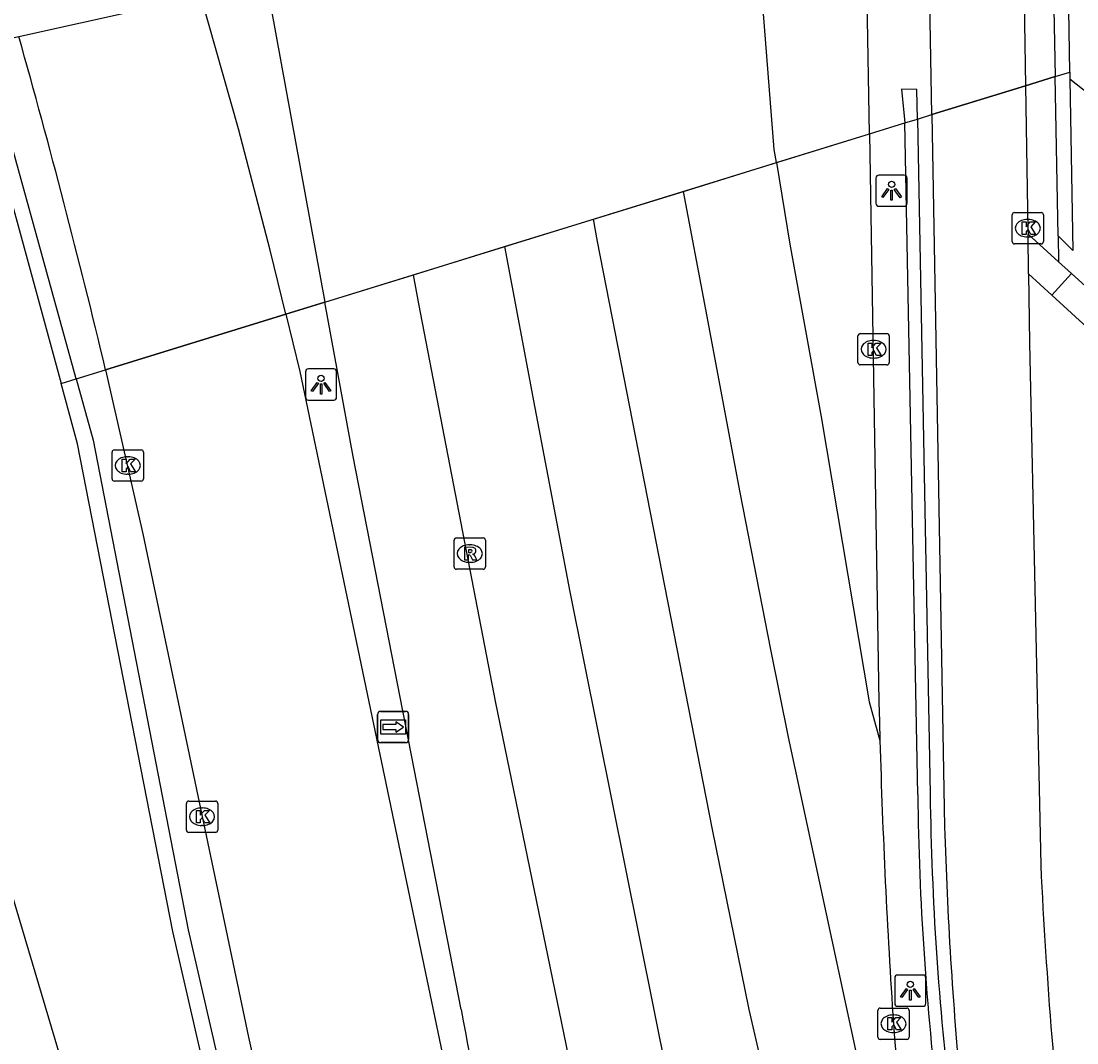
# Model space of a CAD drawing. Extents: x 160806 to 161707, y 383697 to 384148.
# Drawn here: x 161236.93 to 161270.67, y 383818.32 to 383850.97 of the extents above; entities that cross this region are included whole.
import ezdxf

# ---------------------------------------------------------------- set-up
doc = ezdxf.new("R2010")
doc.units = 0
for name, color, linetype in [('IMGEO_Fietspad_open', 7, 'Continuous'), ('IMGEO_Kolk', 7, 'Continuous'), ('IMGEO_Lichtpunt', 7, 'Continuous'), ('IMGEO_Muur', 7, 'Continuous'), ('IMGEO_OVBaan_gesloten', 7, 'Continuous'), ('IMGEO_Rijbaan_lokaal_gesloten', 7, 'Continuous'), ('IMGEO_Rioolput', 7, 'Continuous'), ('IMGEO_Tunneldeel', 7, 'Continuous'), ('IMGEO_Verkeerseiland_open', 7, 'Continuous'), ('IMGEO_Voetpad_op_trap', 7, 'Continuous'), ('IMGEO_Voetpad_open', 7, 'Continuous'), ('IMGEO_Wegwijzer', 7, 'Continuous')]:
    doc.layers.add(name, color=color, linetype=linetype)

msp = doc.modelspace()

# ---------------------------------------------------------------- linework, layer by layer
at = {"layer": 'IMGEO_Fietspad_open'}
for points in [[(161268.751, 383867.063), (161268.803, 383862.694), (161268.813, 383861.811), (161268.882, 383857.644), (161269.027, 383848.907)], [(161266.036, 383847.984), (161265.876, 383856.971), (161265.783, 383862.027), (161265.778, 383862.286)], [(161235.276, 383850.128), (161235.733, 383850.231), (161236.859, 383850.483), (161242.673, 383851.783), (161244.766, 383852.251), (161247.733, 383852.915), (161250.78, 383853.596), (161253.629, 383854.233), (161256.498, 383854.874), (161259.501, 383855.546), (161260.898, 383855.858), (161263.885, 383856.526), (161265.876, 383856.971), (161268.882, 383857.644), (161269.806, 383857.85), (161270.301, 383857.961)], [(161269.027, 383848.907), (161266.036, 383847.984)], [(161269.027, 383848.907), (161269.104, 383844.289), (161269.106, 383844.163)], [(161266.036, 383847.984), (161266.441, 383825.23)], [(161269.125, 383842.901), (161269.106, 383844.163)], [(161269.125, 383842.901), (161269.158, 383840.687), (161269.512, 383823.984)], [(161258.147, 383763.342), (161250.185, 383777.467), (161232.095, 383838.372)]]:
    msp.add_lwpolyline(points, dxfattribs=at)
for centre, radius, start, end in [((161393.764, 383828.875), 127.375, 181.63979, 185.45643), ((161439.303, 383832.191), 169.989, 182.76723, 186.47167)]:
    msp.add_arc(centre, radius, start, end, dxfattribs=at)
at = {"layer": 'IMGEO_Kolk'}
for p, q in [((161268.674, 383844.854), (161269.526, 383844.854)), ((161268.599, 383843.928), (161268.599, 383844.78)), ((161269.087, 383844.634), (161269.112, 383844.634)), ((161269.6, 383844.78), (161269.6, 383843.928)), ((161269.526, 383843.854), (161268.674, 383843.854)), ((161269.11, 383844.074), (161269.085, 383844.074)), ((161263.672, 383840.06), (161263.672, 383840.912)), ((161263.747, 383840.986), (161264.599, 383840.986)), ((161264.16, 383840.766), (161264.185, 383840.766)), ((161264.673, 383840.912), (161264.673, 383840.06)), ((161264.183, 383840.206), (161264.158, 383840.206)), ((161264.599, 383839.986), (161263.747, 383839.986)), ((161239.842, 383836.346), (161239.842, 383837.198)), ((161239.917, 383837.272), (161240.769, 383837.272)), ((161240.33, 383837.052), (161240.355, 383837.052)), ((161240.843, 383837.198), (161240.843, 383836.346)), ((161240.353, 383836.492), (161240.328, 383836.492)), ((161240.769, 383836.272), (161239.917, 383836.272)), ((161242.216, 383825.122), (161242.216, 383825.974)), ((161242.291, 383826.048), (161243.143, 383826.048)), ((161243.217, 383825.974), (161243.217, 383825.122)), ((161242.704, 383825.828), (161242.729, 383825.828)), ((161242.727, 383825.268), (161242.702, 383825.268)), ((161243.143, 383825.048), (161242.291, 383825.048)), ((161264.307, 383818.507), (161264.307, 383819.359)), ((161264.382, 383819.433), (161265.234, 383819.433)), ((161264.795, 383819.213), (161264.82, 383819.213)), ((161265.308, 383819.359), (161265.308, 383818.507)), ((161264.818, 383818.653), (161264.793, 383818.653)), ((161265.234, 383818.433), (161264.382, 383818.433))]:
    msp.add_line(p, q, dxfattribs=at)
for points in [[(161268.674, 383844.854), (161269.526, 383844.854)], [(161268.599, 383843.928), (161268.599, 383844.78)], [(161268.92, 383844.554), (161269.043, 383844.554), (161269.043, 383844.403), (161269.173, 383844.554), (161269.337, 383844.554), (161269.191, 383844.403), (161269.344, 383844.154), (161269.192, 383844.154), (161269.107, 383844.318), (161269.043, 383844.251), (161269.043, 383844.154), (161268.92, 383844.154), (161268.92, 383844.554)], [(161269.6, 383844.78), (161269.6, 383843.928)], [(161269.526, 383843.854), (161268.674, 383843.854)], [(161263.672, 383840.06), (161263.672, 383840.912)], [(161263.747, 383840.986), (161264.599, 383840.986)], [(161264.673, 383840.912), (161264.673, 383840.06)], [(161263.993, 383840.686), (161264.116, 383840.686), (161264.116, 383840.535), (161264.246, 383840.686), (161264.41, 383840.686), (161264.264, 383840.535), (161264.417, 383840.286), (161264.265, 383840.286), (161264.18, 383840.45), (161264.116, 383840.383), (161264.116, 383840.286), (161263.993, 383840.286), (161263.993, 383840.686)], [(161264.599, 383839.986), (161263.747, 383839.986)], [(161239.842, 383836.346), (161239.842, 383837.198)], [(161239.917, 383837.272), (161240.769, 383837.272)], [(161240.843, 383837.198), (161240.843, 383836.346)], [(161240.163, 383836.972), (161240.286, 383836.972), (161240.286, 383836.821), (161240.416, 383836.972), (161240.58, 383836.972), (161240.434, 383836.821), (161240.587, 383836.572), (161240.435, 383836.572), (161240.35, 383836.736), (161240.286, 383836.669), (161240.286, 383836.572), (161240.163, 383836.572), (161240.163, 383836.972)], [(161240.769, 383836.272), (161239.917, 383836.272)], [(161242.216, 383825.122), (161242.216, 383825.974)], [(161242.291, 383826.048), (161243.143, 383826.048)], [(161243.217, 383825.974), (161243.217, 383825.122)], [(161242.537, 383825.748), (161242.66, 383825.748), (161242.66, 383825.597), (161242.79, 383825.748), (161242.954, 383825.748), (161242.808, 383825.597), (161242.961, 383825.348), (161242.809, 383825.348), (161242.724, 383825.512), (161242.66, 383825.445), (161242.66, 383825.348), (161242.537, 383825.348), (161242.537, 383825.748)], [(161243.143, 383825.048), (161242.291, 383825.048)], [(161264.307, 383818.507), (161264.307, 383819.359)], [(161264.382, 383819.433), (161265.234, 383819.433)], [(161265.308, 383819.359), (161265.308, 383818.507)], [(161264.628, 383819.133), (161264.751, 383819.133), (161264.751, 383818.982), (161264.881, 383819.133), (161265.045, 383819.133), (161264.899, 383818.982), (161265.052, 383818.733), (161264.9, 383818.733), (161264.815, 383818.897), (161264.751, 383818.83), (161264.751, 383818.733), (161264.628, 383818.733), (161264.628, 383819.133)], [(161265.234, 383818.433), (161264.382, 383818.433)]]:
    msp.add_lwpolyline(points, dxfattribs=at)
for centre, start, end in [((161268.676, 383844.778), 91.552, 178.448), ((161268.676, 383844.778), 91.552, 178.448), ((161269.524, 383844.778), 1.552, 88.448), ((161269.524, 383844.778), 1.552, 88.448), ((161268.676, 383843.93), 181.552, 268.448), ((161268.676, 383843.93), 181.552, 268.448), ((161269.524, 383843.93), 271.552, 358.448), ((161269.524, 383843.93), 271.552, 358.448), ((161263.749, 383840.91), 91.552, 178.448), ((161263.749, 383840.91), 91.552, 178.448), ((161264.597, 383840.91), 1.552, 88.448), ((161264.597, 383840.91), 1.552, 88.448), ((161263.749, 383840.062), 181.552, 268.448), ((161263.749, 383840.062), 181.552, 268.448), ((161264.597, 383840.062), 271.552, 358.448), ((161264.597, 383840.062), 271.552, 358.448), ((161239.919, 383837.196), 91.552, 178.448), ((161239.919, 383837.196), 91.552, 178.448), ((161240.767, 383837.196), 1.552, 88.448), ((161240.767, 383837.196), 1.552, 88.448), ((161239.919, 383836.348), 181.552, 268.448), ((161239.919, 383836.348), 181.552, 268.448), ((161240.767, 383836.348), 271.552, 358.448), ((161240.767, 383836.348), 271.552, 358.448), ((161242.293, 383825.972), 91.552, 178.448), ((161242.293, 383825.972), 91.552, 178.448), ((161243.141, 383825.972), 1.552, 88.448), ((161243.141, 383825.972), 1.552, 88.448), ((161242.293, 383825.124), 181.552, 268.448), ((161242.293, 383825.124), 181.552, 268.448), ((161243.141, 383825.124), 271.552, 358.448), ((161243.141, 383825.124), 271.552, 358.448), ((161264.384, 383819.357), 91.552, 178.448), ((161264.384, 383819.357), 91.552, 178.448), ((161265.232, 383819.357), 1.552, 88.448), ((161265.232, 383819.357), 1.552, 88.448), ((161264.384, 383818.509), 181.552, 268.448), ((161264.384, 383818.509), 181.552, 268.448), ((161265.232, 383818.509), 271.552, 358.448), ((161265.232, 383818.509), 271.552, 358.448)]:
    msp.add_arc(centre, 0.0765, start, end, dxfattribs=at)
for centre, major_axis, ratio, start_param, end_param in [((161269.086, 383844.354), (-0.387, 0.002), 0.722429, 4.712389, 7.853982), ((161269.111, 383844.354), (-0.39, 0.002), 0.717154, 1.570796, 4.712389), ((161264.159, 383840.486), (-0.387, 0.002), 0.722429, 4.712389, 7.853982), ((161264.184, 383840.486), (-0.39, 0.002), 0.717154, 1.570796, 4.712389), ((161240.329, 383836.772), (-0.387, 0.002), 0.722429, 4.712389, 7.853982), ((161240.354, 383836.772), (-0.39, 0.002), 0.717154, 1.570796, 4.712389), ((161242.703, 383825.548), (-0.387, 0.002), 0.722429, 4.712389, 7.853982), ((161242.728, 383825.548), (-0.39, 0.002), 0.717154, 1.570796, 4.712389), ((161264.794, 383818.933), (-0.387, 0.002), 0.722429, 4.712389, 7.853982), ((161264.819, 383818.933), (-0.39, 0.002), 0.717154, 1.570796, 4.712389)]:
    msp.add_ellipse(centre, major_axis=major_axis, ratio=ratio, start_param=start_param, end_param=end_param, dxfattribs=at)
at = {"layer": 'IMGEO_Lichtpunt'}
for p, q in [((161264.247, 383845.957), (161264.247, 383845.15)), ((161264.247, 383845.957), (161264.247, 383845.15)), ((161265.149, 383846.052), (161264.341, 383846.052)), ((161265.149, 383846.052), (161264.341, 383846.052)), ((161265.243, 383845.15), (161265.243, 383845.957)), ((161265.243, 383845.15), (161265.243, 383845.957)), ((161264.341, 383845.056), (161265.149, 383845.056)), ((161264.341, 383845.056), (161265.149, 383845.056)), ((161246.02, 383839.762), (161246.02, 383838.955)), ((161246.02, 383839.762), (161246.02, 383838.955)), ((161246.922, 383839.857), (161246.114, 383839.857)), ((161246.922, 383839.857), (161246.114, 383839.857)), ((161247.016, 383838.955), (161247.016, 383839.762)), ((161247.016, 383838.955), (161247.016, 383839.762)), ((161246.114, 383838.861), (161246.922, 383838.861)), ((161246.114, 383838.861), (161246.922, 383838.861)), ((161264.846, 383820.393), (161264.846, 383819.586)), ((161264.846, 383820.393), (161264.846, 383819.586)), ((161265.748, 383820.488), (161264.94, 383820.488)), ((161265.748, 383820.488), (161264.94, 383820.488)), ((161265.842, 383819.586), (161265.842, 383820.393)), ((161265.842, 383819.586), (161265.842, 383820.393)), ((161264.94, 383819.492), (161265.748, 383819.492)), ((161264.94, 383819.492), (161265.748, 383819.492))]:
    msp.add_line(p, q, dxfattribs=at)
for points in [[(161264.621, 383845.621), (161264.66, 383845.593), (161264.472, 383845.331), (161264.434, 383845.358), (161264.621, 383845.621)], [(161264.723, 383845.573), (161264.77, 383845.573), (161264.77, 383845.251), (161264.723, 383845.251), (161264.723, 383845.573)], [(161264.833, 383845.593), (161264.871, 383845.62), (161265.058, 383845.358), (161265.019, 383845.33), (161264.833, 383845.593)], [(161246.394, 383839.426), (161246.433, 383839.398), (161246.245, 383839.136), (161246.207, 383839.163), (161246.394, 383839.426)], [(161246.606, 383839.398), (161246.644, 383839.425), (161246.831, 383839.163), (161246.792, 383839.135), (161246.606, 383839.398)], [(161246.496, 383839.378), (161246.543, 383839.378), (161246.543, 383839.056), (161246.496, 383839.056), (161246.496, 383839.378)], [(161265.22, 383820.057), (161265.259, 383820.029), (161265.071, 383819.767), (161265.033, 383819.794), (161265.22, 383820.057)], [(161265.322, 383820.009), (161265.369, 383820.009), (161265.369, 383819.687), (161265.322, 383819.687), (161265.322, 383820.009)], [(161265.432, 383820.029), (161265.47, 383820.056), (161265.657, 383819.794), (161265.618, 383819.766), (161265.432, 383820.029)]]:
    msp.add_lwpolyline(points, dxfattribs=at)
for centre in [(161264.746, 383845.755), (161246.519, 383839.56), (161265.345, 383820.191)]:
    msp.add_circle(centre, 0.0994, dxfattribs=at)
for centre, start, end in [((161264.341, 383845.957), 90, 180), ((161264.341, 383845.957), 90, 180), ((161265.149, 383845.957), 0, 90), ((161265.149, 383845.957), 0, 90), ((161264.341, 383845.15), 180, 270), ((161264.341, 383845.15), 180, 270), ((161265.149, 383845.15), 270, 0), ((161265.149, 383845.15), 270, 360), ((161246.114, 383839.762), 90, 180), ((161246.114, 383839.762), 90, 180), ((161246.922, 383839.762), 0, 90), ((161246.922, 383839.762), 0, 90), ((161246.114, 383838.955), 180, 270), ((161246.114, 383838.955), 180, 270), ((161246.922, 383838.955), 270, 0), ((161246.922, 383838.955), 270, 360), ((161264.94, 383820.393), 90, 180), ((161264.94, 383820.393), 90, 180), ((161265.748, 383820.393), 0, 90), ((161265.748, 383820.393), 0, 90), ((161264.94, 383819.586), 180, 270), ((161264.94, 383819.586), 180, 270), ((161265.748, 383819.586), 270, 0), ((161265.748, 383819.586), 270, 360)]:
    msp.add_arc(centre, 0.0946, start, end, dxfattribs=at)
at = {"layer": 'IMGEO_Muur'}
for points in [[(161269.666, 383867.298), (161269.736, 383862.9), (161269.806, 383857.85), (161269.969, 383849.198)], [(161270.441, 383849.344), (161270.301, 383857.961)], [(161238.694, 383839.54), (161235.733, 383850.231), (161234.386, 383855.094), (161234.038, 383856.352)], [(161235.276, 383850.128), (161238.211, 383839.391)], [(161269.969, 383849.198), (161270.441, 383849.344)], [(161270.065, 383844.11), (161269.969, 383849.198)], [(161270.441, 383849.344), (161270.445, 383849.119)], [(161270.445, 383849.119), (161270.535, 383843.645), (161270.065, 383844.11)], [(161265.573, 383847.841), (161265.555, 383848.788), (161265.065, 383848.801), (161265.175, 383847.718)], [(161265.175, 383847.718), (161265.573, 383847.841)], [(161265.581, 383826.261), (161265.175, 383847.718)], [(161265.573, 383847.841), (161265.979, 383826.269)], [(161238.211, 383839.391), (161238.694, 383839.54)], [(161238.694, 383839.54), (161239.237, 383837.58), (161242.274, 383821.936), (161249.537, 383790.335)], [(161249.537, 383790.335), (161249.06, 383790.222), (161241.78, 383821.883), (161238.738, 383837.463), (161238.211, 383839.391)]]:
    msp.add_lwpolyline(points, dxfattribs=at)
for centre, radius, start, end in [((161360.457, 383827.457), 94.883, 180.72245, 186.87652), ((161362.29, 383827.565), 96.32, 180.77078, 186.8108)]:
    msp.add_arc(centre, radius, start, end, dxfattribs=at)
at = {"layer": 'IMGEO_OVBaan_gesloten'}
for points in [[(161264.039, 383847.367), (161263.885, 383856.526), (161263.881, 383856.771)], [(161261.069, 383846.45), (161261, 383846.868), (161260.564, 383852.305)], [(161261.069, 383846.45), (161264.039, 383847.367)], [(161264.039, 383847.367), (161264.344, 383829.206), (161264.359, 383828.596), (161264.375, 383827.987)], [(161261.069, 383846.45), (161261.5, 383843.849), (161262.501, 383838.329), (161264.027, 383829.219), (161264.375, 383827.987)]]:
    msp.add_lwpolyline(points, dxfattribs=at)
at = {"layer": 'IMGEO_Rijbaan_lokaal_gesloten'}
for points in [[(161243.484, 383859.266), (161243.864, 383857.188), (161244.766, 383852.251), (161246.641, 383841.994)], [(161245.391, 383841.608), (161244.894, 383843.654), (161243.879, 383847.525), (161242.673, 383851.783), (161241.303, 383856.622), (161240.789, 383858.435)], [(161258.098, 383845.532), (161261.069, 383846.45)], [(161255.223, 383844.644), (161258.098, 383845.532)], [(161266.67, 383803.83), (161261.458, 383828.087), (161260.887, 383830.892), (161259.905, 383835.909), (161258.808, 383841.755), (161258.098, 383845.532)], [(161252.374, 383843.765), (161255.223, 383844.644)], [(161272.703, 383771.417), (161271.69, 383774.162), (161268.422, 383786.436), (161264.696, 383801.082), (161262.513, 383809.751), (161261.079, 383815.554), (161260.191, 383819.388), (161259.009, 383825.191), (161255.351, 383843.932), (161255.223, 383844.644)], [(161249.469, 383842.867), (161252.374, 383843.765)], [(161252.374, 383843.765), (161253.35, 383838.619), (161254.467, 383832.736), (161257.59, 383817.205), (161262.593, 383796.907), (161267.226, 383778.65), (161272.066, 383761.555), (161275.575, 383751.679)], [(161246.641, 383841.994), (161249.469, 383842.867)], [(161272.079, 383751.073), (161271.27, 383753.915), (161267.992, 383764.419), (161264.266, 383778.033), (161260.199, 383793.827), (161258.251, 383801.656), (161254.931, 383815.431), (161252.101, 383829.184), (161249.639, 383841.943), (161249.469, 383842.867)], [(161250.994, 383819.392), (161247.543, 383837.06), (161246.641, 383841.994)], [(161245.391, 383841.608), (161239.635, 383839.831)], [(161245.391, 383841.608), (161245.836, 383839.778), (161250.747, 383816.268), (161251.189, 383814.332), (161259.008, 383783.268)], [(161239.635, 383839.831), (161240.829, 383834.589), (161244.197, 383818.504), (161245.074, 383814.567), (161246.038, 383810.692), (161251.033, 383790.764)]]:
    msp.add_lwpolyline(points, dxfattribs=at)
for centre, radius, start, end in [((160980.017, 383777.86), 266.912, 13.4253, 15.78842), ((161492.111, 383834.323), 227.824, 181.59356, 183.8723), ((161323.536, 383832.245), 73.672, 190.04698, 194.72543), ((161420.294, 383830.443), 155.912, 184.23227, 189.8282)]:
    msp.add_arc(centre, radius, start, end, dxfattribs=at)
at = {"layer": 'IMGEO_Rioolput'}
for p, q in [((161250.769, 383833.531), (161250.769, 383834.383)), ((161250.844, 383834.457), (161251.696, 383834.457)), ((161251.77, 383834.383), (161251.77, 383833.531)), ((161251.257, 383834.237), (161251.282, 383834.237)), ((161251.28, 383833.677), (161251.255, 383833.677)), ((161251.696, 383833.457), (161250.844, 383833.457))]:
    msp.add_line(p, q, dxfattribs=at)
for points in [[(161250.769, 383833.531), (161250.769, 383834.383)], [(161250.844, 383834.457), (161251.696, 383834.457)], [(161251.77, 383834.383), (161251.77, 383833.531)], [(161251.358, 383834.155), (161251.106, 383834.157), (161251.106, 383833.757)], [(161251.284, 383834.076), (161251.23, 383834.076), (161251.23, 383833.995)], [(161251.106, 383833.757), (161251.23, 383833.757), (161251.23, 383833.919), (161251.241, 383833.919)], [(161251.23, 383833.995), (161251.282, 383833.995)], [(161251.288, 383833.89), (161251.359, 383833.757), (161251.499, 383833.757), (161251.434, 383833.883)], [(161251.696, 383833.457), (161250.844, 383833.457)]]:
    msp.add_lwpolyline(points, dxfattribs=at)
for centre, radius, start, end in [((161250.846, 383834.381), 0.0765, 91.552, 178.448), ((161250.846, 383834.381), 0.0765, 91.552, 178.448), ((161251.694, 383834.381), 0.0765, 1.552, 88.448), ((161251.694, 383834.381), 0.0765, 1.552, 88.448), ((161251.29, 383833.98), 0.0964, 77.0061, 93.1865), ((161251.304, 383834.037), 0.0378, 276.6634, 79.6772), ((161251.357, 383834.045), 0.109, 350.3612, 89.416), ((161251.355, 383834.045), 0.112, 277.5842, 350.9817), ((161251.24, 383833.866), 0.0533, 26.0293, 88.6989), ((161251.266, 383834.184), 0.19, 274.7715, 282.9687), ((161251.339, 383833.83), 0.108, 29.5134, 73.7905), ((161250.846, 383833.533), 0.0765, 181.552, 268.448), ((161250.846, 383833.533), 0.0765, 181.552, 268.448), ((161251.694, 383833.533), 0.0765, 271.552, 358.448), ((161251.694, 383833.533), 0.0765, 271.552, 358.448)]:
    msp.add_arc(centre, radius, start, end, dxfattribs=at)
for centre, major_axis, ratio, start_param, end_param in [((161251.256, 383833.957), (-0.387, 0.002), 0.722429, 4.712389, 7.853982), ((161251.281, 383833.957), (-0.39, 0.002), 0.717154, 1.570796, 4.712389)]:
    msp.add_ellipse(centre, major_axis=major_axis, ratio=ratio, start_param=start_param, end_param=end_param, dxfattribs=at)
at = {"layer": 'IMGEO_Tunneldeel'}
msp.add_lwpolyline([(161235.276, 383850.128), (161238.211, 383839.391), (161238.694, 383839.54), (161239.635, 383839.831), (161245.391, 383841.608), (161246.641, 383841.994), (161264.039, 383847.367), (161265.175, 383847.718), (161265.573, 383847.841), (161266.036, 383847.984), (161269.027, 383848.907), (161269.969, 383849.198), (161270.441, 383849.344), (161270.301, 383857.961), (161270.218, 383863.006), (161270.154, 383867.048), (161269.666, 383867.298), (161268.751, 383867.063), (161267.484, 383866.672), (161260.741, 383864.591), (161258.081, 383863.771), (161243.484, 383859.266), (161240.789, 383858.435), (161235.062, 383856.667)], dxfattribs=at)
at = {"layer": 'IMGEO_Verkeerseiland_open'}
for points in [[(161265.573, 383847.841), (161266.036, 383847.984)], [(161264.039, 383847.367), (161265.175, 383847.718)], [(161246.641, 383841.994), (161245.391, 383841.608)], [(161238.694, 383839.54), (161239.635, 383839.831)]]:
    msp.add_lwpolyline(points, dxfattribs=at)
at = {"layer": 'IMGEO_Voetpad_op_trap'}
for points in [[(161270.497, 383842.905), (161271.613, 383841.896)], [(161270.998, 383841.18), (161269.871, 383842.215)]]:
    msp.add_lwpolyline(points, dxfattribs=at)
at = {"layer": 'IMGEO_Voetpad_open'}
for points in [[(161235.276, 383850.128), (161238.211, 383839.391), (161238.694, 383839.54), (161239.635, 383839.831), (161245.391, 383841.608), (161246.641, 383841.994), (161264.039, 383847.367), (161265.175, 383847.718), (161265.573, 383847.841), (161266.036, 383847.984), (161269.027, 383848.907), (161269.969, 383849.198), (161270.441, 383849.344), (161270.301, 383857.961)], [(161269.969, 383849.198), (161269.027, 383848.907)], [(161286.521, 383836.429), (161270.445, 383849.119)], [(161269.106, 383844.163), (161270.077, 383843.285)], [(161270.065, 383844.11), (161270.077, 383843.285)], [(161270.077, 383843.285), (161270.497, 383842.905)], [(161269.871, 383842.215), (161269.125, 383842.901)], [(161269.871, 383842.215), (161270.497, 383842.905)]]:
    msp.add_lwpolyline(points, dxfattribs=at)
at = {"layer": 'IMGEO_Wegwijzer'}
for p, q in [((161248.325, 383828.015), (161248.325, 383828.815)), ((161248.325, 383828.815), (161248.325, 383828.015)), ((161248.425, 383828.915), (161249.215, 383828.915)), ((161249.215, 383828.915), (161248.425, 383828.915)), ((161249.315, 383828.815), (161249.315, 383828.015)), ((161249.315, 383828.015), (161249.315, 383828.815)), ((161249.215, 383827.915), (161248.425, 383827.915)), ((161248.425, 383827.915), (161249.215, 383827.915))]:
    msp.add_line(p, q, dxfattribs=at)
for points in [[(161248.426, 383828.647), (161249.214, 383828.647), (161249.214, 383828.183), (161248.426, 383828.183), (161248.426, 383828.647)], [(161248.491, 383828.499), (161248.491, 383828.415), (161248.491, 383828.331), (161248.902, 383828.331), (161248.902, 383828.248), (161249.149, 383828.415), (161248.902, 383828.582), (161248.902, 383828.499), (161248.491, 383828.499)]]:
    msp.add_lwpolyline(points, dxfattribs=at)
for centre, start, end in [((161248.425, 383828.815), 90, 180), ((161248.425, 383828.815), 90, 180), ((161249.215, 383828.815), 0, 90), ((161249.215, 383828.815), 360, 90), ((161248.425, 383828.015), 180, 270), ((161248.425, 383828.015), 180, 270), ((161249.215, 383828.015), 270, 0), ((161249.215, 383828.015), 270, 0)]:
    msp.add_arc(centre, 0.1, start, end, dxfattribs=at)

doc.saveas('drawing.dxf')
